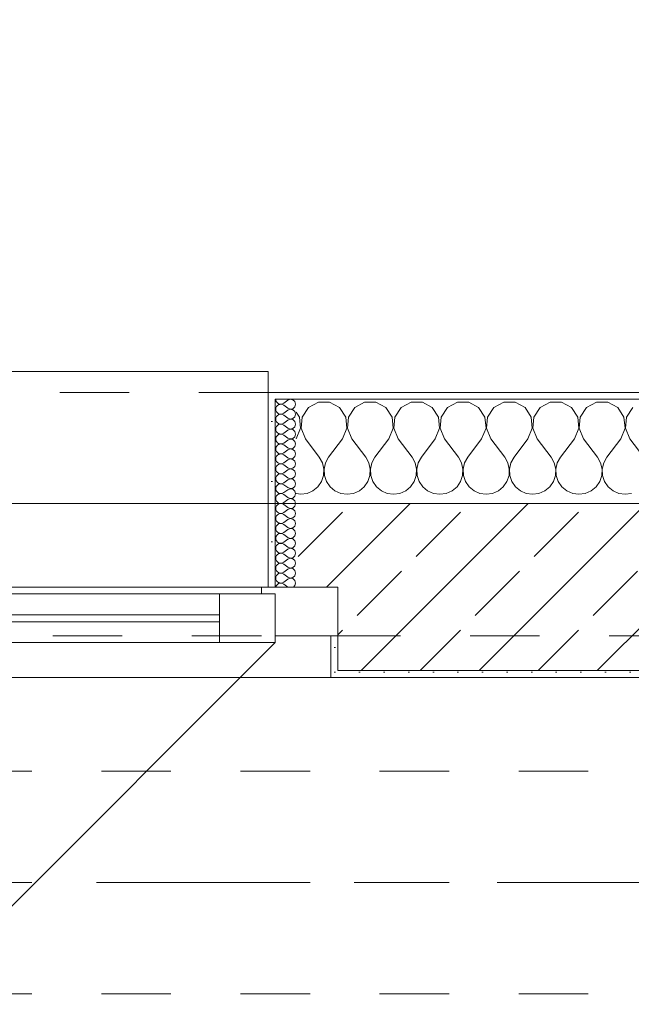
# Model space of a CAD drawing. Header units: metres. Extents: x -4 to 99, y -11 to 17.
# Tile 549 of 656: x 42.662 to 43.542, y 12.975 to 14.391. Entities that reach past the tile are written whole.
import ezdxf

# ---------------------------------------------------------------- set-up
doc = ezdxf.new("R2010")
doc.units = ezdxf.units.M
doc.header["$MEASUREMENT"] = 0
for name, pattern in [('Achse', [0.2, 0.1, -0.05, 0, -0.05]), ('Strichlinie doppelt', [0.546806, 0.264583, -0.105833, 0.070556, -0.105833]), ('Strichlinie eng', [0.115, 0.075, -0.04]), ('Untersicht', [0.1, 0.075, -0.025])]:
    doc.linetypes.add(name, pattern=pattern)
for name, color, linetype in [('152 - Bemaßung_ Beschriftung.Ausbau', 7, 'Continuous'), ('451 - Universal.Achsen Raster', 7, 'Continuous'), ('603 - Struktur.Bodenplatte_ Decke Roh', 7, 'Continuous'), ('604 - Struktur.Wand Aussen', 7, 'Continuous'), ('608 - Struktur.Träger', 7, 'Continuous'), ('650 - Abdeckung.Fußboden Aufbau', 7, 'Continuous'), ('Neubau_653 - Abdeckung.TB Verkofferung', 7, 'Continuous')]:
    doc.layers.add(name, color=color, linetype=linetype)
doc.styles.add('ERSTELLTER_STIL_2', font='txt')
doc.dimstyles.new('ERSTELLTER_STIL__2', dxfattribs={"dimtxt": 0.1, "dimasz": 0.0532, "dimexe": 0.18, "dimexo": 0.0625, "dimgap": 0, "dimtad": 1, "dimtih": 1, "dimtoh": 1, "dimzin": 0, "dimdsep": 46, "dimtxsty": 'ERSTELLTER_STIL_2', "dimblk": 'ARROWHEAD_2', "dimblk1": 'ARROWHEAD_2', "dimblk2": 'ARROWHEAD_2', "dimcen": 0.09, "dimse1": 1, "dimse2": 1, "dimclrd": 7, "dimclre": 7, "dimclrt": 7, "dimazin": 0, "dimtfac": 1, "dimtdec": 4, "dimtmove": 0, "dimatfit": 3, "dimfxl": 1, "dimtolj": 1, "dimtzin": 0, "dimarcsym": 0})
pattern_1 = [(0, (0, 0), (0, 0.08660254), [0, -0.05]), (0, (0.025, 0.0433), (0, 0.08660254), [0, -0.05])]
pattern_2 = [(45, (0, 0), (-0.01767767, 0.01767767), [0, -0.025])]

# ---------------------------------------------------------------- blocks, each defined once
blk = doc.blocks.new('*X40')
at = {"layer": '604 - Struktur.Wand Aussen', "color": 7, "linetype": 'Continuous', "lineweight": 5}
for p, q in [((43.0919, 13.8407), (43.0776, 13.833)), ((43.1081, 13.8407), (43.0919, 13.8407)), ((43.1224, 13.833), (43.1081, 13.8407)), ((43.1585, 13.8407), (43.1442, 13.833)), ((43.1748, 13.8407), (43.1585, 13.8407)), ((43.1891, 13.833), (43.1748, 13.8407)), ((43.2252, 13.8407), (43.2109, 13.833)), ((43.2415, 13.8407), (43.2252, 13.8407)), ((43.2558, 13.833), (43.2415, 13.8407)), ((43.2919, 13.8407), (43.2776, 13.833)), ((43.3081, 13.8407), (43.2919, 13.8407)), ((43.3224, 13.833), (43.3081, 13.8407)), ((43.3585, 13.8407), (43.3442, 13.833)), ((43.3748, 13.8407), (43.3585, 13.8407)), ((43.3891, 13.833), (43.3748, 13.8407)), ((43.4252, 13.8407), (43.4109, 13.833)), ((43.4415, 13.8407), (43.4252, 13.8407)), ((43.4558, 13.833), (43.4415, 13.8407)), ((43.4919, 13.8407), (43.4776, 13.833)), ((43.5081, 13.8407), (43.4919, 13.8407)), ((43.5224, 13.833), (43.5081, 13.8407)), ((43.0648, 13.8195), (43.06, 13.8266)), ((43.0776, 13.833), (43.0686, 13.8195)), ((43.1314, 13.8195), (43.1224, 13.833)), ((43.1442, 13.833), (43.1352, 13.8195)), ((43.1981, 13.8195), (43.1891, 13.833)), ((43.2109, 13.833), (43.2019, 13.8195)), ((43.2648, 13.8195), (43.2558, 13.833)), ((43.2776, 13.833), (43.2686, 13.8195)), ((43.3314, 13.8195), (43.3224, 13.833)), ((43.3442, 13.833), (43.3352, 13.8195)), ((43.3981, 13.8195), (43.3891, 13.833)), ((43.4109, 13.833), (43.4019, 13.8195)), ((43.4648, 13.8195), (43.4558, 13.833)), ((43.4776, 13.833), (43.4686, 13.8195)), ((43.5314, 13.8195), (43.5224, 13.833)), ((43.5442, 13.833), (43.5352, 13.8195)), ((43.0663, 13.8033), (43.0648, 13.8195)), ((43.0686, 13.8195), (43.067, 13.8033)), ((43.133, 13.8033), (43.1314, 13.8195)), ((43.1352, 13.8195), (43.1337, 13.8033)), ((43.1996, 13.8033), (43.1981, 13.8195)), ((43.2019, 13.8195), (43.2004, 13.8033)), ((43.2663, 13.8033), (43.2648, 13.8195)), ((43.2686, 13.8195), (43.267, 13.8033)), ((43.333, 13.8033), (43.3314, 13.8195)), ((43.3352, 13.8195), (43.3337, 13.8033)), ((43.3996, 13.8033), (43.3981, 13.8195)), ((43.4019, 13.8195), (43.4004, 13.8033)), ((43.4663, 13.8033), (43.4648, 13.8195)), ((43.4686, 13.8195), (43.467, 13.8033)), ((43.533, 13.8033), (43.5314, 13.8195)), ((43.5352, 13.8195), (43.5337, 13.8033)), ((43.06, 13.7883), (43.0663, 13.8033)), ((43.067, 13.8033), (43.0733, 13.7883)), ((43.1267, 13.7883), (43.133, 13.8033)), ((43.1337, 13.8033), (43.14, 13.7883)), ((43.1933, 13.7883), (43.1996, 13.8033)), ((43.2004, 13.8033), (43.2067, 13.7883)), ((43.26, 13.7883), (43.2663, 13.8033)), ((43.267, 13.8033), (43.2733, 13.7883)), ((43.3267, 13.7883), (43.333, 13.8033)), ((43.3337, 13.8033), (43.34, 13.7883)), ((43.3933, 13.7883), (43.3996, 13.8033)), ((43.4004, 13.8033), (43.4067, 13.7883)), ((43.46, 13.7883), (43.4663, 13.8033)), ((43.467, 13.8033), (43.4733, 13.7883)), ((43.5267, 13.7883), (43.533, 13.8033)), ((43.5337, 13.8033), (43.54, 13.7883)), ((43.0733, 13.7883), (43.0933, 13.7617)), ((43.1267, 13.7883), (43.1067, 13.7617)), ((43.14, 13.7883), (43.16, 13.7617)), ((43.1933, 13.7883), (43.1733, 13.7617)), ((43.2067, 13.7883), (43.2267, 13.7617)), ((43.26, 13.7883), (43.24, 13.7617)), ((43.2733, 13.7883), (43.2933, 13.7617)), ((43.3267, 13.7883), (43.3067, 13.7617)), ((43.34, 13.7883), (43.36, 13.7617)), ((43.3933, 13.7883), (43.3733, 13.7617)), ((43.4067, 13.7883), (43.4267, 13.7617)), ((43.46, 13.7883), (43.44, 13.7617)), ((43.4733, 13.7883), (43.4933, 13.7617)), ((43.5267, 13.7883), (43.5067, 13.7617)), ((43.54, 13.7883), (43.56, 13.7617)), ((43.0978, 13.7536), (43.0933, 13.7617)), ((43.0999, 13.7447), (43.0978, 13.7536)), ((43.1022, 13.7536), (43.1001, 13.7447)), ((43.1067, 13.7617), (43.1022, 13.7536)), ((43.1645, 13.7536), (43.16, 13.7617)), ((43.1665, 13.7447), (43.1645, 13.7536)), ((43.1689, 13.7536), (43.1668, 13.7447)), ((43.1733, 13.7617), (43.1689, 13.7536)), ((43.2311, 13.7536), (43.2267, 13.7617)), ((43.2332, 13.7447), (43.2311, 13.7536)), ((43.2355, 13.7536), (43.2335, 13.7447)), ((43.24, 13.7617), (43.2355, 13.7536)), ((43.2978, 13.7536), (43.2933, 13.7617)), ((43.2999, 13.7447), (43.2978, 13.7536)), ((43.3022, 13.7536), (43.3001, 13.7447)), ((43.3067, 13.7617), (43.3022, 13.7536)), ((43.3645, 13.7536), (43.36, 13.7617)), ((43.3665, 13.7447), (43.3645, 13.7536)), ((43.3689, 13.7536), (43.3668, 13.7447)), ((43.3733, 13.7617), (43.3689, 13.7536)), ((43.4311, 13.7536), (43.4267, 13.7617)), ((43.4332, 13.7447), (43.4311, 13.7536)), ((43.4355, 13.7536), (43.4335, 13.7447)), ((43.44, 13.7617), (43.4355, 13.7536)), ((43.4978, 13.7536), (43.4933, 13.7617)), ((43.4999, 13.7447), (43.4978, 13.7536)), ((43.5022, 13.7536), (43.5001, 13.7447)), ((43.5067, 13.7617), (43.5022, 13.7536)), ((43.0994, 13.7355), (43.0999, 13.7447)), ((43.1001, 13.7447), (43.1006, 13.7355)), ((43.1661, 13.7355), (43.1665, 13.7447)), ((43.1668, 13.7447), (43.1672, 13.7355)), ((43.2328, 13.7355), (43.2332, 13.7447)), ((43.2335, 13.7447), (43.2339, 13.7355)), ((43.2994, 13.7355), (43.2999, 13.7447)), ((43.3001, 13.7447), (43.3006, 13.7355)), ((43.3661, 13.7355), (43.3665, 13.7447)), ((43.3668, 13.7447), (43.3672, 13.7355)), ((43.4328, 13.7355), (43.4332, 13.7447)), ((43.4335, 13.7447), (43.4339, 13.7355)), ((43.4994, 13.7355), (43.4999, 13.7447)), ((43.5001, 13.7447), (43.5006, 13.7355)), ((43.0913, 13.7192), (43.0965, 13.7268)), ((43.0965, 13.7268), (43.0994, 13.7355)), ((43.1006, 13.7355), (43.1035, 13.7268)), ((43.1035, 13.7268), (43.1087, 13.7192)), ((43.1579, 13.7192), (43.1631, 13.7268)), ((43.1631, 13.7268), (43.1661, 13.7355)), ((43.1672, 13.7355), (43.1702, 13.7268)), ((43.1702, 13.7268), (43.1754, 13.7192)), ((43.2246, 13.7192), (43.2298, 13.7268)), ((43.2298, 13.7268), (43.2328, 13.7355)), ((43.2339, 13.7355), (43.2369, 13.7268)), ((43.2369, 13.7268), (43.2421, 13.7192)), ((43.2913, 13.7192), (43.2965, 13.7268)), ((43.2965, 13.7268), (43.2994, 13.7355)), ((43.3006, 13.7355), (43.3035, 13.7268)), ((43.3035, 13.7268), (43.3087, 13.7192)), ((43.3579, 13.7192), (43.3631, 13.7268)), ((43.3631, 13.7268), (43.3661, 13.7355)), ((43.3672, 13.7355), (43.3702, 13.7268)), ((43.3702, 13.7268), (43.3754, 13.7192)), ((43.4246, 13.7192), (43.4298, 13.7268)), ((43.4298, 13.7268), (43.4328, 13.7355)), ((43.4339, 13.7355), (43.4369, 13.7268)), ((43.4369, 13.7268), (43.4421, 13.7192)), ((43.4913, 13.7192), (43.4965, 13.7268)), ((43.4965, 13.7268), (43.4994, 13.7355)), ((43.5006, 13.7355), (43.5035, 13.7268)), ((43.5035, 13.7268), (43.5087, 13.7192)), ((43.06, 13.7093), (43.0667, 13.7083)), ((43.0667, 13.7083), (43.0758, 13.7096)), ((43.0758, 13.7096), (43.0842, 13.7133)), ((43.0842, 13.7133), (43.0913, 13.7192)), ((43.1087, 13.7192), (43.1158, 13.7133)), ((43.1158, 13.7133), (43.1242, 13.7096)), ((43.1242, 13.7096), (43.1333, 13.7083)), ((43.1333, 13.7083), (43.1424, 13.7096)), ((43.1424, 13.7096), (43.1509, 13.7133)), ((43.1509, 13.7133), (43.1579, 13.7192)), ((43.1754, 13.7192), (43.1825, 13.7133)), ((43.1825, 13.7133), (43.1909, 13.7096)), ((43.1909, 13.7096), (43.2, 13.7083)), ((43.2, 13.7083), (43.2091, 13.7096)), ((43.2091, 13.7096), (43.2175, 13.7133)), ((43.2175, 13.7133), (43.2246, 13.7192)), ((43.2421, 13.7192), (43.2491, 13.7133)), ((43.2491, 13.7133), (43.2576, 13.7096)), ((43.2576, 13.7096), (43.2667, 13.7083)), ((43.2667, 13.7083), (43.2758, 13.7096)), ((43.2758, 13.7096), (43.2842, 13.7133)), ((43.2842, 13.7133), (43.2913, 13.7192)), ((43.3087, 13.7192), (43.3158, 13.7133)), ((43.3158, 13.7133), (43.3242, 13.7096)), ((43.3242, 13.7096), (43.3333, 13.7083)), ((43.3333, 13.7083), (43.3424, 13.7096)), ((43.3424, 13.7096), (43.3509, 13.7133)), ((43.3509, 13.7133), (43.3579, 13.7192)), ((43.3754, 13.7192), (43.3825, 13.7133)), ((43.3825, 13.7133), (43.3909, 13.7096)), ((43.3909, 13.7096), (43.4, 13.7083)), ((43.4, 13.7083), (43.4091, 13.7096)), ((43.4091, 13.7096), (43.4175, 13.7133)), ((43.4175, 13.7133), (43.4246, 13.7192)), ((43.4421, 13.7192), (43.4491, 13.7133)), ((43.4491, 13.7133), (43.4576, 13.7096)), ((43.4576, 13.7096), (43.4667, 13.7083)), ((43.4667, 13.7083), (43.4758, 13.7096)), ((43.4758, 13.7096), (43.4842, 13.7133)), ((43.4842, 13.7133), (43.4913, 13.7192)), ((43.5087, 13.7192), (43.5158, 13.7133)), ((43.5158, 13.7133), (43.5242, 13.7096)), ((43.5242, 13.7096), (43.5333, 13.7083)), ((43.5333, 13.7083), (43.5424, 13.7096))]:
    blk.add_line(p, q, dxfattribs=at)
blk = doc.blocks.new('*X67')
at = {"layer": '604 - Struktur.Wand Aussen', "color": 7, "linetype": 'Continuous', "lineweight": 5}
for p, q in [((43.0307, 13.845), (43.031, 13.843)), ((43.031, 13.843), (43.0318, 13.8412)), ((43.0318, 13.8412), (43.033, 13.8397)), ((43.033, 13.8397), (43.0347, 13.8386)), ((43.0347, 13.8371), (43.033, 13.836)), ((43.0347, 13.8386), (43.0365, 13.838)), ((43.0365, 13.8377), (43.0347, 13.8371)), ((43.0365, 13.838), (43.0385, 13.8379)), ((43.0385, 13.8378), (43.0365, 13.8377)), ((43.0385, 13.8379), (43.0404, 13.8383)), ((43.0404, 13.8374), (43.0385, 13.8378)), ((43.0404, 13.8383), (43.0421, 13.8393)), ((43.0421, 13.8364), (43.0404, 13.8374)), ((43.0479, 13.8436), (43.0421, 13.8393)), ((43.0479, 13.8321), (43.0421, 13.8364)), ((43.0515, 13.845), (43.0479, 13.8436)), ((43.0553, 13.8442), (43.0515, 13.845)), ((43.0582, 13.8416), (43.0553, 13.8442)), ((43.0593, 13.8379), (43.0582, 13.8416)), ((43.0582, 13.8341), (43.0593, 13.8379)), ((43.031, 13.8327), (43.0307, 13.8307)), ((43.0307, 13.8307), (43.031, 13.8288)), ((43.0318, 13.8345), (43.031, 13.8327)), ((43.031, 13.8288), (43.0318, 13.827)), ((43.033, 13.836), (43.0318, 13.8345)), ((43.0318, 13.827), (43.033, 13.8254)), ((43.033, 13.8254), (43.0347, 13.8243)), ((43.0347, 13.8228), (43.033, 13.8217)), ((43.0347, 13.8243), (43.0365, 13.8237)), ((43.0365, 13.8234), (43.0347, 13.8228)), ((43.0365, 13.8237), (43.0385, 13.8236)), ((43.0385, 13.8235), (43.0365, 13.8234)), ((43.0385, 13.8236), (43.0404, 13.824)), ((43.0404, 13.8231), (43.0385, 13.8235)), ((43.0404, 13.824), (43.0421, 13.825)), ((43.0421, 13.8221), (43.0404, 13.8231)), ((43.0479, 13.8293), (43.0421, 13.825)), ((43.0479, 13.8179), (43.0421, 13.8221)), ((43.0479, 13.8321), (43.0515, 13.8307)), ((43.0515, 13.8307), (43.0479, 13.8293)), ((43.0515, 13.8307), (43.0553, 13.8315)), ((43.0553, 13.83), (43.0515, 13.8307)), ((43.0553, 13.8315), (43.0582, 13.8341)), ((43.0582, 13.8273), (43.0553, 13.83)), ((43.0593, 13.8236), (43.0582, 13.8273)), ((43.0582, 13.8198), (43.0593, 13.8236)), ((43.031, 13.8184), (43.0307, 13.8164)), ((43.0307, 13.8164), (43.031, 13.8145)), ((43.0318, 13.8202), (43.031, 13.8184)), ((43.031, 13.8145), (43.0318, 13.8127)), ((43.033, 13.8217), (43.0318, 13.8202)), ((43.0318, 13.8127), (43.033, 13.8112)), ((43.033, 13.8112), (43.0347, 13.81)), ((43.0347, 13.8085), (43.033, 13.8074)), ((43.0347, 13.81), (43.0365, 13.8094)), ((43.0365, 13.8092), (43.0347, 13.8085)), ((43.0365, 13.8094), (43.0385, 13.8093)), ((43.0385, 13.8093), (43.0365, 13.8092)), ((43.0385, 13.8093), (43.0404, 13.8098)), ((43.0404, 13.8088), (43.0385, 13.8093)), ((43.0404, 13.8098), (43.0421, 13.8107)), ((43.0421, 13.8079), (43.0404, 13.8088)), ((43.0479, 13.815), (43.0421, 13.8107)), ((43.0479, 13.8036), (43.0421, 13.8079)), ((43.0479, 13.8179), (43.0515, 13.8165)), ((43.0515, 13.8164), (43.0479, 13.815)), ((43.0515, 13.8165), (43.0553, 13.8172)), ((43.0553, 13.8157), (43.0515, 13.8164)), ((43.0553, 13.8172), (43.0582, 13.8198)), ((43.0582, 13.813), (43.0553, 13.8157)), ((43.0593, 13.8093), (43.0582, 13.813)), ((43.0582, 13.8055), (43.0593, 13.8093)), ((43.031, 13.8041), (43.0307, 13.8021)), ((43.0307, 13.8021), (43.031, 13.8002)), ((43.0318, 13.8059), (43.031, 13.8041)), ((43.031, 13.8002), (43.0318, 13.7984)), ((43.033, 13.8074), (43.0318, 13.8059)), ((43.0318, 13.7984), (43.033, 13.7969)), ((43.033, 13.7969), (43.0347, 13.7958)), ((43.0347, 13.7942), (43.033, 13.7931)), ((43.0347, 13.7958), (43.0365, 13.7951)), ((43.0365, 13.7949), (43.0347, 13.7942)), ((43.0365, 13.7951), (43.0385, 13.795)), ((43.0385, 13.795), (43.0365, 13.7949)), ((43.0385, 13.795), (43.0404, 13.7955)), ((43.0404, 13.7945), (43.0385, 13.795)), ((43.0404, 13.7955), (43.0421, 13.7964)), ((43.0421, 13.7936), (43.0404, 13.7945)), ((43.0479, 13.8007), (43.0421, 13.7964)), ((43.0479, 13.8036), (43.0515, 13.8022)), ((43.0515, 13.8021), (43.0479, 13.8007)), ((43.0515, 13.8022), (43.0553, 13.8029)), ((43.0553, 13.8014), (43.0515, 13.8021)), ((43.0553, 13.8029), (43.0582, 13.8055)), ((43.0582, 13.7988), (43.0553, 13.8014)), ((43.0593, 13.795), (43.0582, 13.7988)), ((43.0582, 13.7912), (43.0593, 13.795)), ((43.031, 13.7898), (43.0307, 13.7879)), ((43.0307, 13.7879), (43.031, 13.7859)), ((43.0318, 13.7916), (43.031, 13.7898)), ((43.031, 13.7859), (43.0318, 13.7841)), ((43.033, 13.7931), (43.0318, 13.7916)), ((43.0318, 13.7841), (43.033, 13.7826)), ((43.033, 13.7826), (43.0347, 13.7815)), ((43.0347, 13.78), (43.033, 13.7788)), ((43.0347, 13.7815), (43.0365, 13.7808)), ((43.0365, 13.7806), (43.0347, 13.78)), ((43.0365, 13.7808), (43.0385, 13.7807)), ((43.0385, 13.7807), (43.0365, 13.7806)), ((43.0385, 13.7807), (43.0404, 13.7812)), ((43.0404, 13.7802), (43.0385, 13.7807)), ((43.0404, 13.7812), (43.0421, 13.7821)), ((43.0421, 13.7793), (43.0404, 13.7802)), ((43.0479, 13.7893), (43.0421, 13.7936)), ((43.0479, 13.7864), (43.0421, 13.7821)), ((43.0479, 13.7893), (43.0515, 13.7879)), ((43.0515, 13.7878), (43.0479, 13.7864)), ((43.0515, 13.7879), (43.0553, 13.7886)), ((43.0553, 13.7871), (43.0515, 13.7878)), ((43.0553, 13.7886), (43.0582, 13.7912)), ((43.0582, 13.7845), (43.0553, 13.7871)), ((43.0593, 13.7807), (43.0582, 13.7845)), ((43.0582, 13.777), (43.0593, 13.7807)), ((43.031, 13.7755), (43.0307, 13.7736)), ((43.0307, 13.7736), (43.031, 13.7716)), ((43.0318, 13.7773), (43.031, 13.7755)), ((43.031, 13.7716), (43.0318, 13.7698)), ((43.033, 13.7788), (43.0318, 13.7773)), ((43.0318, 13.7698), (43.033, 13.7683)), ((43.033, 13.7683), (43.0347, 13.7672)), ((43.0347, 13.7657), (43.033, 13.7646)), ((43.0347, 13.7672), (43.0365, 13.7666)), ((43.0365, 13.7663), (43.0347, 13.7657)), ((43.0365, 13.7666), (43.0385, 13.7665)), ((43.0385, 13.7664), (43.0365, 13.7663)), ((43.0385, 13.7665), (43.0404, 13.7669)), ((43.0404, 13.766), (43.0385, 13.7664)), ((43.0404, 13.7669), (43.0421, 13.7679)), ((43.0421, 13.765), (43.0404, 13.766)), ((43.0479, 13.775), (43.0421, 13.7793)), ((43.0479, 13.7721), (43.0421, 13.7679)), ((43.0479, 13.775), (43.0515, 13.7736)), ((43.0515, 13.7735), (43.0479, 13.7721)), ((43.0515, 13.7736), (43.0553, 13.7743)), ((43.0553, 13.7728), (43.0515, 13.7735)), ((43.0553, 13.7743), (43.0582, 13.777)), ((43.0582, 13.7702), (43.0553, 13.7728)), ((43.0593, 13.7664), (43.0582, 13.7702)), ((43.0582, 13.7627), (43.0593, 13.7664)), ((43.031, 13.7612), (43.0307, 13.7593)), ((43.0307, 13.7593), (43.031, 13.7573)), ((43.0318, 13.763), (43.031, 13.7612)), ((43.031, 13.7573), (43.0318, 13.7555)), ((43.033, 13.7646), (43.0318, 13.763)), ((43.0318, 13.7555), (43.033, 13.754)), ((43.033, 13.754), (43.0347, 13.7529)), ((43.0347, 13.7514), (43.033, 13.7503)), ((43.0347, 13.7529), (43.0365, 13.7523)), ((43.0365, 13.752), (43.0347, 13.7514)), ((43.0365, 13.7523), (43.0385, 13.7522)), ((43.0385, 13.7521), (43.0365, 13.752)), ((43.0385, 13.7522), (43.0404, 13.7526)), ((43.0404, 13.7517), (43.0385, 13.7521)), ((43.0404, 13.7526), (43.0421, 13.7536)), ((43.0421, 13.7507), (43.0404, 13.7517)), ((43.0479, 13.7607), (43.0421, 13.765)), ((43.0479, 13.7579), (43.0421, 13.7536)), ((43.0479, 13.7607), (43.0515, 13.7593)), ((43.0515, 13.7593), (43.0479, 13.7579)), ((43.0515, 13.7593), (43.0553, 13.76)), ((43.0553, 13.7585), (43.0515, 13.7593)), ((43.0553, 13.76), (43.0582, 13.7627)), ((43.0582, 13.7559), (43.0553, 13.7585)), ((43.0593, 13.7521), (43.0582, 13.7559)), ((43.0582, 13.7484), (43.0593, 13.7521)), ((43.031, 13.747), (43.0307, 13.745)), ((43.0307, 13.745), (43.031, 13.743)), ((43.0318, 13.7488), (43.031, 13.747)), ((43.031, 13.743), (43.0318, 13.7412)), ((43.033, 13.7503), (43.0318, 13.7488)), ((43.0318, 13.7412), (43.033, 13.7397)), ((43.033, 13.7397), (43.0347, 13.7386)), ((43.0347, 13.7371), (43.033, 13.736)), ((43.0347, 13.7386), (43.0365, 13.738)), ((43.0365, 13.7377), (43.0347, 13.7371)), ((43.0365, 13.738), (43.0385, 13.7379)), ((43.0385, 13.7378), (43.0365, 13.7377)), ((43.0385, 13.7379), (43.0404, 13.7383)), ((43.0404, 13.7374), (43.0385, 13.7378)), ((43.0404, 13.7383), (43.0421, 13.7393)), ((43.0421, 13.7364), (43.0404, 13.7374)), ((43.0479, 13.7464), (43.0421, 13.7507)), ((43.0479, 13.7436), (43.0421, 13.7393)), ((43.0479, 13.7464), (43.0515, 13.745)), ((43.0515, 13.745), (43.0479, 13.7436)), ((43.0515, 13.745), (43.0553, 13.7458)), ((43.0553, 13.7442), (43.0515, 13.745)), ((43.0553, 13.7458), (43.0582, 13.7484)), ((43.0582, 13.7416), (43.0553, 13.7442)), ((43.0593, 13.7379), (43.0582, 13.7416)), ((43.0582, 13.7341), (43.0593, 13.7379)), ((43.031, 13.7327), (43.0307, 13.7307)), ((43.0307, 13.7307), (43.031, 13.7288)), ((43.0318, 13.7345), (43.031, 13.7327)), ((43.031, 13.7288), (43.0318, 13.727)), ((43.033, 13.736), (43.0318, 13.7345)), ((43.0318, 13.727), (43.033, 13.7254)), ((43.033, 13.7254), (43.0347, 13.7243)), ((43.0347, 13.7243), (43.0365, 13.7237)), ((43.0365, 13.7234), (43.0347, 13.7228)), ((43.0365, 13.7237), (43.0385, 13.7236)), ((43.0385, 13.7235), (43.0365, 13.7234)), ((43.0385, 13.7236), (43.0404, 13.724)), ((43.0404, 13.7231), (43.0385, 13.7235)), ((43.0404, 13.724), (43.0421, 13.725)), ((43.0421, 13.7221), (43.0404, 13.7231)), ((43.0479, 13.7321), (43.0421, 13.7364)), ((43.0479, 13.7293), (43.0421, 13.725)), ((43.0479, 13.7321), (43.0515, 13.7307)), ((43.0515, 13.7307), (43.0479, 13.7293)), ((43.0515, 13.7307), (43.0553, 13.7315)), ((43.0553, 13.73), (43.0515, 13.7307)), ((43.0553, 13.7315), (43.0582, 13.7341)), ((43.0582, 13.7273), (43.0553, 13.73)), ((43.0593, 13.7236), (43.0582, 13.7273)), ((43.0582, 13.7198), (43.0593, 13.7236)), ((43.031, 13.7184), (43.0307, 13.7164)), ((43.0307, 13.7164), (43.031, 13.7145)), ((43.0318, 13.7202), (43.031, 13.7184)), ((43.031, 13.7145), (43.0318, 13.7127)), ((43.033, 13.7217), (43.0318, 13.7202)), ((43.0318, 13.7127), (43.033, 13.7112)), ((43.0347, 13.7228), (43.033, 13.7217)), ((43.033, 13.7112), (43.0347, 13.71)), ((43.0347, 13.71), (43.0365, 13.7094)), ((43.0365, 13.7092), (43.0347, 13.7085)), ((43.0365, 13.7094), (43.0385, 13.7093)), ((43.0385, 13.7093), (43.0365, 13.7092)), ((43.0385, 13.7093), (43.0404, 13.7098)), ((43.0404, 13.7088), (43.0385, 13.7093)), ((43.0404, 13.7098), (43.0421, 13.7107)), ((43.0421, 13.7079), (43.0404, 13.7088)), ((43.0479, 13.7179), (43.0421, 13.7221)), ((43.0479, 13.715), (43.0421, 13.7107)), ((43.0479, 13.7179), (43.0515, 13.7165)), ((43.0515, 13.7164), (43.0479, 13.715)), ((43.0515, 13.7165), (43.0553, 13.7172)), ((43.0553, 13.7157), (43.0515, 13.7164)), ((43.0553, 13.7172), (43.0582, 13.7198)), ((43.0582, 13.713), (43.0553, 13.7157)), ((43.0593, 13.7093), (43.0582, 13.713)), ((43.0582, 13.7055), (43.0593, 13.7093)), ((43.031, 13.7041), (43.0307, 13.7021)), ((43.0307, 13.7021), (43.031, 13.7002)), ((43.0318, 13.7059), (43.031, 13.7041)), ((43.031, 13.7002), (43.0318, 13.6984)), ((43.033, 13.7074), (43.0318, 13.7059)), ((43.0318, 13.6984), (43.033, 13.6969)), ((43.0347, 13.7085), (43.033, 13.7074)), ((43.033, 13.6969), (43.0347, 13.6958)), ((43.0347, 13.6958), (43.0365, 13.6951)), ((43.0365, 13.6949), (43.0347, 13.6942)), ((43.0365, 13.6951), (43.0385, 13.695)), ((43.0385, 13.695), (43.0365, 13.6949)), ((43.0385, 13.695), (43.0404, 13.6955)), ((43.0404, 13.6945), (43.0385, 13.695)), ((43.0404, 13.6955), (43.0421, 13.6964)), ((43.0421, 13.6936), (43.0404, 13.6945)), ((43.0479, 13.7036), (43.0421, 13.7079)), ((43.0479, 13.7007), (43.0421, 13.6964)), ((43.0479, 13.7036), (43.0515, 13.7022)), ((43.0515, 13.7021), (43.0479, 13.7007)), ((43.0515, 13.7022), (43.0553, 13.7029)), ((43.0553, 13.7014), (43.0515, 13.7021)), ((43.0553, 13.7029), (43.0582, 13.7055)), ((43.0582, 13.6988), (43.0553, 13.7014)), ((43.0593, 13.695), (43.0582, 13.6988)), ((43.0582, 13.6912), (43.0593, 13.695)), ((43.031, 13.6898), (43.0307, 13.6879)), ((43.0307, 13.6879), (43.031, 13.6859)), ((43.0318, 13.6916), (43.031, 13.6898)), ((43.031, 13.6859), (43.0318, 13.6841)), ((43.033, 13.6931), (43.0318, 13.6916)), ((43.0318, 13.6841), (43.033, 13.6826)), ((43.0347, 13.6942), (43.033, 13.6931)), ((43.033, 13.6826), (43.0347, 13.6815)), ((43.0347, 13.6815), (43.0365, 13.6808)), ((43.0365, 13.6806), (43.0347, 13.68)), ((43.0365, 13.6808), (43.0385, 13.6807)), ((43.0385, 13.6807), (43.0365, 13.6806)), ((43.0385, 13.6807), (43.0404, 13.6812)), ((43.0404, 13.6802), (43.0385, 13.6807)), ((43.0404, 13.6812), (43.0421, 13.6821)), ((43.0479, 13.6893), (43.0421, 13.6936)), ((43.0479, 13.6864), (43.0421, 13.6821)), ((43.0479, 13.6893), (43.0515, 13.6879)), ((43.0515, 13.6878), (43.0479, 13.6864)), ((43.0515, 13.6879), (43.0553, 13.6886)), ((43.0553, 13.6871), (43.0515, 13.6878)), ((43.0553, 13.6886), (43.0582, 13.6912)), ((43.0582, 13.6845), (43.0553, 13.6871)), ((43.0593, 13.6807), (43.0582, 13.6845)), ((43.0582, 13.677), (43.0593, 13.6807)), ((43.031, 13.6755), (43.0307, 13.6736)), ((43.0307, 13.6736), (43.031, 13.6716)), ((43.0318, 13.6773), (43.031, 13.6755)), ((43.031, 13.6716), (43.0318, 13.6698)), ((43.033, 13.6788), (43.0318, 13.6773)), ((43.0318, 13.6698), (43.033, 13.6683)), ((43.0347, 13.68), (43.033, 13.6788)), ((43.033, 13.6683), (43.0347, 13.6672)), ((43.0347, 13.6672), (43.0365, 13.6666)), ((43.0365, 13.6663), (43.0347, 13.6657)), ((43.0365, 13.6666), (43.0385, 13.6665)), ((43.0385, 13.6664), (43.0365, 13.6663)), ((43.0385, 13.6665), (43.0404, 13.6669)), ((43.0404, 13.666), (43.0385, 13.6664)), ((43.0421, 13.6793), (43.0404, 13.6802)), ((43.0404, 13.6669), (43.0421, 13.6679)), ((43.0479, 13.675), (43.0421, 13.6793)), ((43.0479, 13.6721), (43.0421, 13.6679)), ((43.0479, 13.675), (43.0515, 13.6736)), ((43.0515, 13.6735), (43.0479, 13.6721)), ((43.0515, 13.6736), (43.0553, 13.6743)), ((43.0553, 13.6728), (43.0515, 13.6735)), ((43.0553, 13.6743), (43.0582, 13.677)), ((43.0582, 13.6702), (43.0553, 13.6728)), ((43.0593, 13.6664), (43.0582, 13.6702)), ((43.0582, 13.6627), (43.0593, 13.6664)), ((43.031, 13.6612), (43.0307, 13.6593)), ((43.0307, 13.6593), (43.031, 13.6573)), ((43.0318, 13.663), (43.031, 13.6612)), ((43.031, 13.6573), (43.0318, 13.6555)), ((43.033, 13.6646), (43.0318, 13.663)), ((43.0318, 13.6555), (43.033, 13.654)), ((43.0347, 13.6657), (43.033, 13.6646)), ((43.033, 13.654), (43.0347, 13.6529)), ((43.0347, 13.6529), (43.0365, 13.6523)), ((43.0365, 13.6523), (43.0385, 13.6522)), ((43.0385, 13.6521), (43.0365, 13.652)), ((43.0385, 13.6522), (43.0404, 13.6526)), ((43.0404, 13.6517), (43.0385, 13.6521)), ((43.0421, 13.665), (43.0404, 13.666)), ((43.0404, 13.6526), (43.0421, 13.6536)), ((43.0479, 13.6607), (43.0421, 13.665)), ((43.0479, 13.6579), (43.0421, 13.6536)), ((43.0479, 13.6607), (43.0515, 13.6593)), ((43.0515, 13.6593), (43.0479, 13.6579)), ((43.0515, 13.6593), (43.0553, 13.66)), ((43.0553, 13.6585), (43.0515, 13.6593)), ((43.0553, 13.66), (43.0582, 13.6627)), ((43.0582, 13.6559), (43.0553, 13.6585)), ((43.0593, 13.6521), (43.0582, 13.6559)), ((43.0582, 13.6484), (43.0593, 13.6521)), ((43.031, 13.647), (43.0307, 13.645)), ((43.0307, 13.645), (43.031, 13.643)), ((43.0318, 13.6488), (43.031, 13.647)), ((43.031, 13.643), (43.0318, 13.6412)), ((43.033, 13.6503), (43.0318, 13.6488)), ((43.0318, 13.6412), (43.033, 13.6397)), ((43.0347, 13.6514), (43.033, 13.6503)), ((43.033, 13.6397), (43.0347, 13.6386)), ((43.0365, 13.652), (43.0347, 13.6514)), ((43.0347, 13.6386), (43.0365, 13.638)), ((43.0365, 13.638), (43.0385, 13.6379)), ((43.0385, 13.6379), (43.0404, 13.6383)), ((43.0421, 13.6507), (43.0404, 13.6517)), ((43.0404, 13.6383), (43.0421, 13.6393)), ((43.0479, 13.6464), (43.0421, 13.6507)), ((43.0479, 13.6436), (43.0421, 13.6393)), ((43.0479, 13.6464), (43.0515, 13.645)), ((43.0515, 13.645), (43.0479, 13.6436)), ((43.0515, 13.645), (43.0553, 13.6458)), ((43.0553, 13.6442), (43.0515, 13.645)), ((43.0553, 13.6458), (43.0582, 13.6484)), ((43.0582, 13.6416), (43.0553, 13.6442)), ((43.0593, 13.6379), (43.0582, 13.6416)), ((43.031, 13.6327), (43.0307, 13.6307)), ((43.0307, 13.6307), (43.031, 13.6288)), ((43.0318, 13.6345), (43.031, 13.6327)), ((43.031, 13.6288), (43.0318, 13.627)), ((43.033, 13.636), (43.0318, 13.6345)), ((43.0318, 13.627), (43.033, 13.6254)), ((43.0347, 13.6371), (43.033, 13.636)), ((43.033, 13.6254), (43.0347, 13.6243)), ((43.0365, 13.6377), (43.0347, 13.6371)), ((43.0347, 13.6243), (43.0365, 13.6237)), ((43.0385, 13.6378), (43.0365, 13.6377)), ((43.0404, 13.6374), (43.0385, 13.6378)), ((43.0385, 13.6236), (43.0404, 13.624)), ((43.0421, 13.6364), (43.0404, 13.6374)), ((43.0404, 13.624), (43.0421, 13.625)), ((43.0479, 13.6321), (43.0421, 13.6364)), ((43.0479, 13.6293), (43.0421, 13.625)), ((43.0479, 13.6321), (43.0515, 13.6307)), ((43.0515, 13.6307), (43.0479, 13.6293)), ((43.0515, 13.6307), (43.0553, 13.6315)), ((43.0553, 13.63), (43.0515, 13.6307)), ((43.0553, 13.6315), (43.0582, 13.6341)), ((43.0582, 13.6273), (43.0553, 13.63)), ((43.0582, 13.6341), (43.0593, 13.6379)), ((43.0593, 13.6236), (43.0582, 13.6273)), ((43.031, 13.6184), (43.0307, 13.6164)), ((43.0307, 13.6164), (43.031, 13.6145)), ((43.0318, 13.6202), (43.031, 13.6184)), ((43.031, 13.6145), (43.0318, 13.6127)), ((43.033, 13.6217), (43.0318, 13.6202)), ((43.0318, 13.6127), (43.033, 13.6112)), ((43.0347, 13.6228), (43.033, 13.6217)), ((43.033, 13.6112), (43.0347, 13.61)), ((43.0365, 13.6234), (43.0347, 13.6228)), ((43.0347, 13.61), (43.0365, 13.6094)), ((43.0365, 13.6237), (43.0385, 13.6236)), ((43.0385, 13.6235), (43.0365, 13.6234)), ((43.0404, 13.6231), (43.0385, 13.6235)), ((43.0385, 13.6093), (43.0404, 13.6098)), ((43.0421, 13.6221), (43.0404, 13.6231)), ((43.0404, 13.6098), (43.0421, 13.6107)), ((43.0479, 13.6179), (43.0421, 13.6221)), ((43.0479, 13.615), (43.0421, 13.6107)), ((43.0479, 13.6179), (43.0515, 13.6165)), ((43.0515, 13.6164), (43.0479, 13.615)), ((43.0515, 13.6165), (43.0553, 13.6172)), ((43.0553, 13.6157), (43.0515, 13.6164)), ((43.0553, 13.6172), (43.0582, 13.6198)), ((43.0582, 13.613), (43.0553, 13.6157)), ((43.0582, 13.6198), (43.0593, 13.6236)), ((43.0593, 13.6093), (43.0582, 13.613)), ((43.031, 13.6041), (43.0307, 13.6021)), ((43.0307, 13.6021), (43.031, 13.6002)), ((43.0318, 13.6059), (43.031, 13.6041)), ((43.031, 13.6002), (43.0318, 13.5984)), ((43.033, 13.6074), (43.0318, 13.6059)), ((43.0318, 13.5984), (43.033, 13.5969)), ((43.0347, 13.6085), (43.033, 13.6074)), ((43.033, 13.5969), (43.0347, 13.5958)), ((43.0365, 13.6092), (43.0347, 13.6085)), ((43.0347, 13.5958), (43.0365, 13.5951)), ((43.0365, 13.6094), (43.0385, 13.6093)), ((43.0385, 13.6093), (43.0365, 13.6092)), ((43.0404, 13.6088), (43.0385, 13.6093)), ((43.0385, 13.595), (43.0404, 13.5955)), ((43.0421, 13.6079), (43.0404, 13.6088)), ((43.0404, 13.5955), (43.0421, 13.5964)), ((43.0479, 13.6036), (43.0421, 13.6079)), ((43.0479, 13.6007), (43.0421, 13.5964)), ((43.0479, 13.6036), (43.0515, 13.6022)), ((43.0515, 13.6021), (43.0479, 13.6007)), ((43.0515, 13.6022), (43.0553, 13.6029)), ((43.0553, 13.6014), (43.0515, 13.6021)), ((43.0553, 13.6029), (43.0582, 13.6055)), ((43.0582, 13.5988), (43.0553, 13.6014)), ((43.0582, 13.6055), (43.0593, 13.6093)), ((43.0593, 13.595), (43.0582, 13.5988)), ((43.031, 13.5898), (43.0307, 13.5879)), ((43.0307, 13.5879), (43.031, 13.5859)), ((43.0318, 13.5916), (43.031, 13.5898)), ((43.031, 13.5859), (43.0318, 13.5841)), ((43.033, 13.5931), (43.0318, 13.5916)), ((43.0318, 13.5841), (43.033, 13.5826)), ((43.0347, 13.5942), (43.033, 13.5931)), ((43.033, 13.5826), (43.0347, 13.5815)), ((43.0365, 13.5949), (43.0347, 13.5942)), ((43.0347, 13.5815), (43.0365, 13.5808)), ((43.0365, 13.5951), (43.0385, 13.595)), ((43.0385, 13.595), (43.0365, 13.5949)), ((43.0404, 13.5945), (43.0385, 13.595)), ((43.0421, 13.5936), (43.0404, 13.5945)), ((43.0404, 13.5812), (43.0421, 13.5821)), ((43.0479, 13.5893), (43.0421, 13.5936)), ((43.0479, 13.5864), (43.0421, 13.5821)), ((43.0479, 13.5893), (43.0515, 13.5879)), ((43.0515, 13.5878), (43.0479, 13.5864)), ((43.0515, 13.5879), (43.0553, 13.5886)), ((43.0553, 13.5871), (43.0515, 13.5878)), ((43.0553, 13.5886), (43.0582, 13.5912)), ((43.0582, 13.5845), (43.0553, 13.5871)), ((43.0582, 13.5912), (43.0593, 13.595)), ((43.0593, 13.5807), (43.0582, 13.5845)), ((43.031, 13.5755), (43.0309, 13.575)), ((43.0318, 13.5773), (43.031, 13.5755)), ((43.033, 13.5788), (43.0318, 13.5773)), ((43.0347, 13.58), (43.033, 13.5788)), ((43.0365, 13.5806), (43.0347, 13.58)), ((43.0365, 13.5808), (43.0385, 13.5807)), ((43.0385, 13.5807), (43.0365, 13.5806)), ((43.0385, 13.5807), (43.0404, 13.5812)), ((43.0404, 13.5802), (43.0385, 13.5807)), ((43.0421, 13.5793), (43.0404, 13.5802)), ((43.0479, 13.575), (43.0421, 13.5793)), ((43.0561, 13.575), (43.0582, 13.577)), ((43.0582, 13.577), (43.0593, 13.5807))]:
    blk.add_line(p, q, dxfattribs=at)
blk = doc.blocks.new('*D250')
at = {"layer": '152 - Bemaßung_ Beschriftung.Ausbau', "color": 7, "linetype": 'Continuous', "lineweight": 5}
for p, q in [((40.72, 14.8025), (40.72, 14.9075)), ((43.12, 14.8025), (43.12, 14.9075)), ((40.7402, 14.89), (40.6998, 14.82)), ((43.1402, 14.89), (43.0998, 14.82)), ((40.72, 14.855), (43.12, 14.855))]:
    blk.add_line(p, q, dxfattribs=at)
at = {"layer": '152 - Bemaßung_ Beschriftung.Ausbau', "color": 7, "lineweight": 5, "char_height": 0.1, "attachment_point": 7, "style": 'ERSTELLTER_STIL_2'}
for s, insert in [('\\A1;{\\pql;\\fArial|b0|i0|c0|p38;2,40}', (41.787, 14.875)), ('\\A1;{\\pql;\\fArial|b0|i0|c0|p38;2,01}', (41.787, 14.735))]:
    blk.add_mtext(s, dxfattribs=dict(at, insert=insert))
blk = doc.blocks.new('ARROWHEAD_2')
at = {"color": 0, "linetype": 'Continuous', "lineweight": 0}
for p, q in [((-0.378, -0.655), (0.378, 0.655)), ((0, 0), (-1, 0))]:
    blk.add_line(p, q, dxfattribs=at)
blk = doc.blocks.new('*D251')
at = {"layer": '152 - Bemaßung_ Beschriftung.Ausbau', "color": 7, "linetype": 'Continuous', "lineweight": 5}
for p, q in [((43.12, 14.8025), (43.12, 14.9075)), ((44.31, 14.8025), (44.31, 14.9075)), ((43.1402, 14.89), (43.0998, 14.82)), ((44.3302, 14.89), (44.2898, 14.82)), ((43.12, 14.855), (44.31, 14.855))]:
    blk.add_line(p, q, dxfattribs=at)
at = {"layer": '152 - Bemaßung_ Beschriftung.Ausbau', "color": 7, "lineweight": 5, "insert": (43.582, 14.875), "char_height": 0.1, "attachment_point": 7, "style": 'ERSTELLTER_STIL_2'}
blk.add_mtext('\\A1;{\\pql;\\fArial|b0|i0|c0|p38;1,19}', dxfattribs=at)
blk = doc.blocks.new('*D283')
at = {"layer": '152 - Bemaßung_ Beschriftung.Ausbau', "color": 7, "linetype": 'Continuous', "lineweight": 5}
for p, q in [((40.21, 15.3025), (40.21, 15.4075)), ((43.66, 15.3025), (43.66, 15.4075)), ((40.2302, 15.39), (40.1898, 15.32)), ((43.6802, 15.39), (43.6398, 15.32)), ((40.21, 15.355), (43.66, 15.355))]:
    blk.add_line(p, q, dxfattribs=at)
at = {"layer": '152 - Bemaßung_ Beschriftung.Ausbau', "color": 7, "lineweight": 5, "char_height": 0.1, "attachment_point": 7, "style": 'ERSTELLTER_STIL_2'}
for s, insert in [('\\A1;{\\pql;\\fArial|b0|i0|c0|p38;3,45}', (41.7261, 15.375)), ('\\A1;{\\pql;\\fArial|b0|i0|c0|p38;15}', (43.488, 15.375))]:
    blk.add_mtext(s, dxfattribs=dict(at, insert=insert))
blk = doc.blocks.new('*D322')
at = {"layer": '152 - Bemaßung_ Beschriftung.Ausbau', "color": 7, "linetype": 'Continuous', "lineweight": 5}
for p, q in [((40.28, 15.8025), (40.28, 15.9075)), ((43.58, 15.8025), (43.58, 15.9075)), ((40.3002, 15.89), (40.2598, 15.82)), ((43.6002, 15.89), (43.5598, 15.82)), ((40.28, 15.855), (43.58, 15.855))]:
    blk.add_line(p, q, dxfattribs=at)
at = {"layer": '152 - Bemaßung_ Beschriftung.Ausbau', "color": 7, "lineweight": 5, "insert": (41.797, 15.875), "char_height": 0.1, "attachment_point": 7, "style": 'ERSTELLTER_STIL_2'}
blk.add_mtext('\\A1;{\\pql;\\fArial|b0|i0|c0|p38;3,30}', dxfattribs=at)

msp = doc.modelspace()

# ---------------------------------------------------------------- hatches: boundary and pattern name
at = {"layer": '604 - Struktur.Wand Aussen', "linetype": 'Continuous', "lineweight": 0, "true_color": 0x000000}
h = msp.add_hatch(dxfattribs=at)
h.set_pattern_fill('Verputz_0001', color=18, style=0, pattern_type=2)
h.set_pattern_definition(pattern_1)
h.paths.add_polyline_path([(43.03, 13.855), (43.02, 13.855), (43.02, 13.575), (43.03, 13.575)])
h = msp.add_hatch(dxfattribs=at)
h.set_pattern_fill('Verputz_0001', color=18, style=0, pattern_type=2)
h.set_pattern_definition(pattern_1)
h.paths.add_polyline_path([(43.03, 13.855), (43.03, 13.845), (44.4, 13.845), (44.4, 13.855)])
h = msp.add_hatch(dxfattribs=at)
h.set_pattern_fill('Beton__Stahlbeton_0001', color=18, style=0, pattern_type=2)
h.set_pattern_definition([(45, (0, 0), (-0.0848528, 0.0848528), []), (45, (-0.04243, 0.04243), (-0.0848528, 0.0848528), [0.09, -0.03])])
h.paths.add_polyline_path([(43.06, 13.695), (43.06, 13.575), (43.12, 13.575), (43.12, 13.505), (43.12, 13.455), (44.31, 13.455), (44.31, 13.505), (44.31, 13.575), (44.37, 13.575), (44.37, 13.695)])
h = msp.add_hatch(dxfattribs=at)
h.set_pattern_fill('Gips_0001', color=18, style=0, pattern_type=2)
h.set_pattern_definition(pattern_2)
h.paths.add_polyline_path([(43.12, 13.445), (43.12, 13.505), (43.11, 13.505), (43.11, 13.445)])
h = msp.add_hatch(dxfattribs=at)
h.set_pattern_fill('Gips_0001', color=18, style=0, pattern_type=2)
h.set_pattern_definition(pattern_2)
h.paths.add_polyline_path([(43.12, 13.445), (43.57, 13.445), (43.57, 13.455), (43.12, 13.455)])

# ---------------------------------------------------------------- linework, layer by layer
at = {"layer": '451 - Universal.Achsen Raster', "color": 160, "linetype": 'Strichlinie doppelt', "lineweight": 9, "true_color": 0x3232ff}
msp.add_line((64.935, 13.15), (-3.175, 13.15), dxfattribs=at)
at = {"layer": '603 - Struktur.Bodenplatte_ Decke Roh', "color": 7, "linetype": 'Continuous', "lineweight": 18, "flags": 128}
msp.add_lwpolyline([(62.275, 0.005), (62.275, 13.695), (50.78, 13.695), (50.78, 13.455), (50.78, 13), (50.84, 13), (50.84, 8.585), (49.03, 8.585), (49.03, 8.725), (47.41, 8.725), (47.41, 13), (47.48, 13), (47.48, 13.455), (47.48, 13.695), (14.78, 13.695)], dxfattribs=at)
at = {"layer": '604 - Struktur.Wand Aussen', "color": 7, "linetype": 'Continuous', "lineweight": 9}
for p, q in [((43.02, 13.885), (40.82, 13.885)), ((43.02, 13.855), (43.02, 13.885)), ((43.03, 13.495), (42.6128, 13.0778)), ((43.11, 13.445), (40.73, 13.445))]:
    msp.add_line(p, q, dxfattribs=at)
at = {"layer": '604 - Struktur.Wand Aussen', "color": 7, "linetype": 'Strichlinie eng', "lineweight": 9}
for p, q in [((43.02, 13.855), (40.82, 13.855)), ((43.11, 13.445), (40.73, 13.445))]:
    msp.add_line(p, q, dxfattribs=at)
at = {"layer": '604 - Struktur.Wand Aussen', "color": 7, "linetype": 'Continuous', "lineweight": 5}
for p, q in [((43.02, 13.855), (43.02, 13.845)), ((43.03, 13.855), (43.02, 13.855)), ((43.02, 13.855), (43.02, 13.845)), ((43.02, 13.845), (43.02, 13.705)), ((43.02, 13.845), (43.02, 13.705)), ((43.06, 13.845), (43.03, 13.845)), ((43.03, 13.575), (43.03, 13.845)), ((43.03, 13.845), (43.03, 13.575)), ((44.37, 13.845), (43.06, 13.845)), ((43.02, 13.705), (43.02, 13.695)), ((43.02, 13.705), (43.02, 13.695)), ((43.02, 13.695), (43.02, 13.575)), ((43.02, 13.695), (43.02, 13.575)), ((43.03, 13.575), (43.02, 13.575)), ((43.03, 13.575), (43.02, 13.575)), ((43.03, 13.575), (43.02, 13.575)), ((43.06, 13.575), (43.03, 13.575)), ((43.06, 13.575), (43.03, 13.575)), ((43.06, 13.575), (43.03, 13.575)), ((43.12, 13.505), (43.11, 13.505)), ((43.11, 13.505), (43.11, 13.455)), ((43.11, 13.505), (43.11, 13.455)), ((43.12, 13.505), (43.11, 13.505)), ((43.12, 13.505), (43.11, 13.505)), ((43.11, 13.455), (43.11, 13.445)), ((43.11, 13.455), (43.11, 13.445)), ((43.12, 13.445), (43.11, 13.445))]:
    msp.add_line(p, q, dxfattribs=at)
at = {"layer": '604 - Struktur.Wand Aussen', "color": 7, "linetype": 'Continuous', "lineweight": 13}
for p, q in [((44.37, 13.695), (43.06, 13.695)), ((42.46, 13.575), (43.01, 13.575)), ((43.01, 13.565), (43.01, 13.575)), ((43.01, 13.575), (43.12, 13.575)), ((43.12, 13.575), (43.06, 13.575)), ((43.12, 13.575), (43.06, 13.575)), ((43.12, 13.575), (43.06, 13.575)), ((43.12, 13.575), (43.12, 13.505)), ((43.12, 13.575), (43.12, 13.505)), ((43.12, 13.575), (43.12, 13.505)), ((42.52, 13.565), (42.95, 13.565)), ((42.95, 13.495), (42.95, 13.565)), ((42.95, 13.565), (43.03, 13.565)), ((43.03, 13.565), (43.01, 13.565)), ((43.03, 13.505), (43.03, 13.565)), ((43.03, 13.565), (43.03, 13.495)), ((42.52, 13.535), (42.95, 13.535)), ((42.95, 13.525), (42.52, 13.525)), ((43.12, 13.505), (43.03, 13.505)), ((43.12, 13.455), (43.12, 13.505)), ((42.95, 13.495), (42.52, 13.495)), ((43.03, 13.495), (42.95, 13.495)), ((43.12, 13.455), (44.31, 13.455))]:
    msp.add_line(p, q, dxfattribs=at)
at = {"layer": '604 - Struktur.Wand Aussen', "color": 7, "linetype": 'Continuous', "lineweight": 5, "flags": 128}
for points in [[(44.4, 13.855), (43.03, 13.855)], [(43.12, 13.445), (43.57, 13.445)]]:
    msp.add_lwpolyline(points, dxfattribs=at)
at = {"layer": '604 - Struktur.Wand Aussen', "color": 7, "linetype": 'Continuous', "lineweight": 9}
msp.add_point((43.11, 13.445), dxfattribs=at)
at = {"layer": '608 - Struktur.Träger', "color": 7, "linetype": 'Untersicht', "lineweight": 13}
for p, q in [((14.78, 13.31), (47.48, 13.31)), ((14.78, 12.99), (47.48, 12.99))]:
    msp.add_line(p, q, dxfattribs=at)
at = {"layer": '608 - Struktur.Träger', "color": 7, "linetype": 'Achse', "lineweight": 9}
msp.add_line((14.78, 13.15), (47.48, 13.15), dxfattribs=at)
at = {"layer": '650 - Abdeckung.Fußboden Aufbau', "color": 7, "linetype": 'Continuous', "lineweight": 13, "flags": 128}
msp.add_lwpolyline([(43.66, 8.2205), (43.66, 8.51), (43.66, 12.99), (43.57, 12.99), (43.57, 13.445), (40.29, 13.445), (40.29, 12.99), (40.21, 12.99), (40.21, 8.51)], dxfattribs=at)
at = {"layer": 'Neubau_653 - Abdeckung.TB Verkofferung', "color": 1, "linetype": 'Untersicht', "lineweight": 9}
msp.add_line((15.11, 13.505), (47.24, 13.505), dxfattribs=at)

# ---------------------------------------------------------------- block references
at = {"layer": '604 - Struktur.Wand Aussen', "color": 7, "lineweight": 18}
for name in ['*X67', '*X40']:
    msp.add_blockref(name, (0, 0), dxfattribs=at)

# ---------------------------------------------------------------- dimensions: what is measured, and where the dimension line sits
at = {"layer": '152 - Bemaßung_ Beschriftung.Ausbau', "color": 7, "linetype": 'Continuous', "lineweight": 5}
for base, p1, p2, picture, middle in [((43.58, 15.855), (40.28, 13), (43.58, 13), '*D322', (41.9268, 15.925)), ((43.66, 15.355), (40.21, 10.745), (43.66, 11.875), '*D283', (41.856, 15.425)), ((43.12, 14.855), (40.72, 13.575), (43.12, 13.575), '*D250', (41.9169, 14.925)), ((44.31, 14.855), (43.12, 13.575), (44.31, 13.575), '*D251', (43.7119, 14.925))]:
    dim = msp.add_linear_dim(base=base, p1=p1, p2=p2, dimstyle='ERSTELLTER_STIL__2', dxfattribs=at)
    dim.commit()
    dim.dimension.update_dxf_attribs({"geometry": picture, "text_midpoint": middle, "dimtype": 160})

doc.saveas('drawing.dxf')
